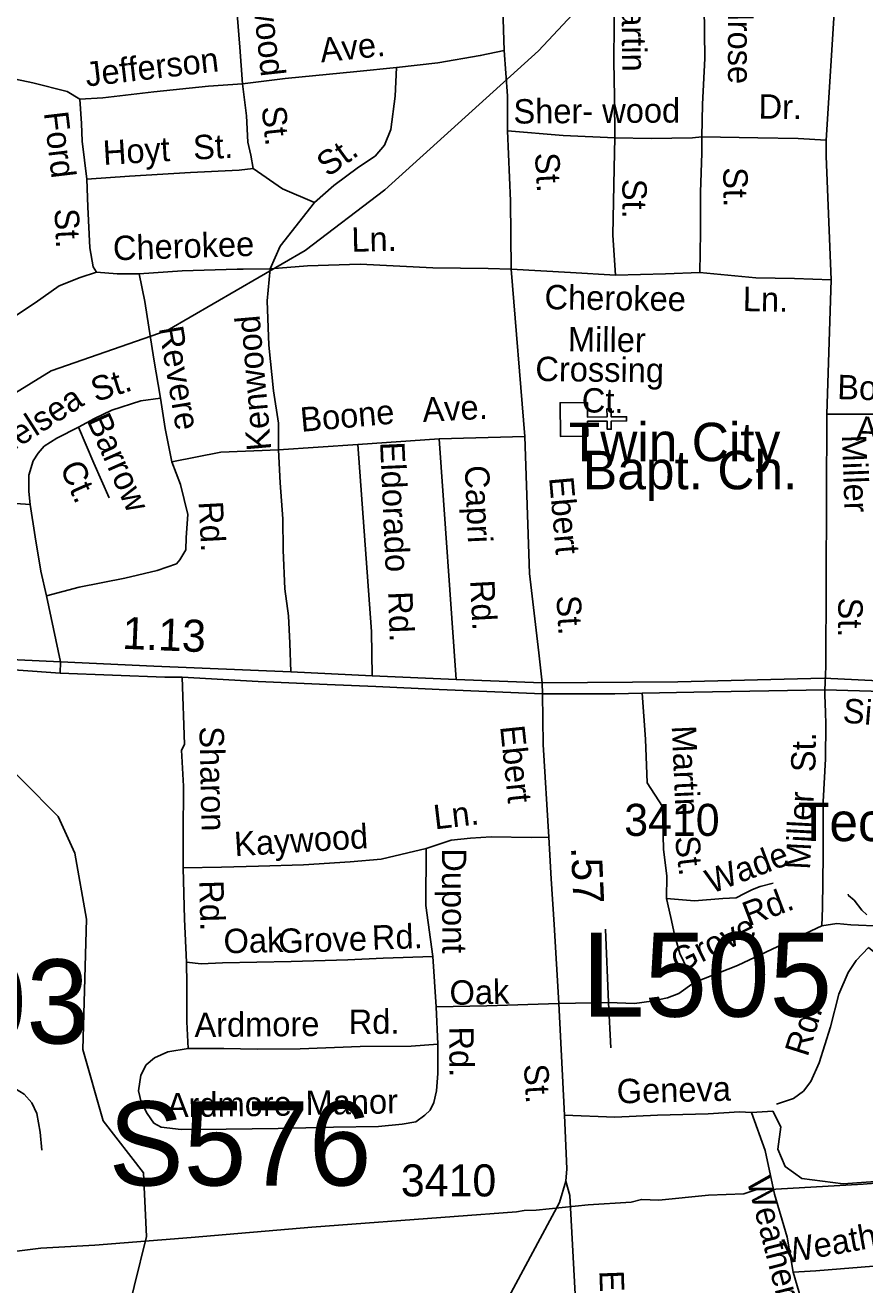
# Model space of a CAD drawing. Extents: x 1547597 to 1699558, y 810033 to 920809.
# Drawn here: x 1620486 to 1623759, y 844457 to 849367 of the extents above; entities that cross this region are included whole.
import ezdxf

# ---------------------------------------------------------------- set-up
doc = ezdxf.new("R2010")
doc.units = 0
for name, color, linetype in [('Exist Cultural Church CELL', 7, 'Continuous'), ('Exist Cultural Church Label', 7, 'Continuous'), ('Exist Cultural Educational Facility College or University Label', 7, 'Continuous'), ('Exist Hydrographic Creek Single Shore', 7, 'Continuous'), ('Exist Hydrographic Misc Water Feature', 7, 'Continuous'), ('Exist Road Non-System Type 51', 7, 'Continuous'), ('Exist Road Non-System Type 51 Label', 7, 'Continuous'), ('Exist Road Primary Interstate Structure Cantilever Sign Number Label', 7, 'Continuous'), ('Exist Road Primary Interstate Structure Ovrhead Sign Number Label', 7, 'Continuous'), ('Exist Road Primary NC Divided Attributed', 7, 'Continuous'), ('Exist Road Primary NC Label', 7, 'Continuous'), ('Exist Road Primary NC Service Mileage Hundredths English Label', 7, 'Continuous'), ('Exist Road Secondary Mileage Hundredths English Label', 7, 'Continuous'), ('Exist Road Secondary Type 51 Label', 7, 'Continuous'), ('Exist Road Secondary Type 51 Number Label', 7, 'Continuous'), ('Exist Road Secondary Type 51 Undivided 4 Lane Attributed', 7, 'Continuous'), ('Exist Utilities Electrical Transmission Line', 7, 'Continuous')]:
    doc.layers.add(name, color=color, linetype=linetype)

msp = doc.modelspace()

# ---------------------------------------------------------------- linework, layer by layer
at = {"layer": 'Exist Cultural Church CELL'}
msp.add_lwpolyline([(1622677.7, 847896.4), (1622678.4, 847839.4), (1622754.5, 847840.2), (1622754.2, 847872.2), (1622770.2, 847872.3), (1622770.5, 847840.3), (1622830.6, 847840.9), (1622830.8, 847824.9), (1622770.6, 847824.3), (1622771, 847792.3), (1622755, 847792.2), (1622754.7, 847824.2), (1622678.5, 847823.4), (1622679, 847765.8), (1622572.5, 847764.7), (1622571.3, 847895.3)], close=True, dxfattribs=at)
at = {"layer": 'Exist Hydrographic Creek Single Shore'}
for points in [[(1620166.7, 847722.6), (1620241.8, 847757.3), (1620368.7, 847886), (1620587.7, 848019.4), (1621039.8, 848177.7), (1621577.8, 848488.5), (1621888.8, 848725.1), (1622487.7, 849267.6), (1622733.8, 849531.9), (1622967.8, 849638.7)], [(1620862.8, 844255.2), (1620958.9, 844645.7), (1620946.8, 844893.6), (1620790.7, 845097), (1620710.8, 845374.4), (1620725.7, 845882.9), (1620679.8, 846139.9), (1620614.8, 846282.3), (1620334.8, 846563.7), (1620230.1, 846794.1), (1620237.9, 846883.6), (1620270.6, 846970.6), (1620256, 847016.3), (1620227.5, 847082.6), (1620159.5, 847208.4), (1620088.7, 847507.6), (1620166.7, 847722.6)]]:
    msp.add_lwpolyline(points, dxfattribs=at)
at = {"layer": 'Exist Hydrographic Misc Water Feature'}
msp.add_lwpolyline([(1623694.3, 845980.6), (1623696.1, 845974.6), (1623717.8, 845956.3), (1623747.4, 845917.9), (1623767.1, 845899.6)], dxfattribs=at)
at = {"layer": 'Exist Road Non-System Type 51'}
for p, q in [((1623652, 849606.3), (1623608.1, 848918.6)), ((1623628.2, 848375.4), (1623611, 847850.9)), ((1623611, 847850.9), (1623607.4, 846869.2)), ((1620505.2, 847499.5), (1620303.6, 847512.6)), ((1623607.4, 846869.2), (1623604.3, 846801.6)), ((1623604.3, 846801.6), (1623603.2, 846779.1)), ((1623603.9, 846756.5), (1623603.2, 846779.1)), ((1623606, 846688.6), (1623603.9, 846756.5)), ((1622759.8, 845557.3), (1622748.2, 845843.3)), ((1622088.3, 845541.3), (1622075.3, 845737.5)), ((1622094.2, 845395.3), (1622088.3, 845541.3)), ((1622759.8, 845557.3), (1622566.5, 845553.2)), ((1622759.8, 845557.3), (1622769.1, 845381.4)), ((1623400.4, 845134.2), (1623318, 845129.3))]:
    msp.add_line(p, q, dxfattribs=at)
for points in [[(1622642, 850135.9), (1622722.4, 850096.6), (1622755.9, 850058.1), (1622777.1, 850009.8), (1622785.3, 849899.8), (1622784.3, 849703.9), (1622783.5, 849518), (1622781.2, 849226.3), (1622783, 849088.2), (1622785.3, 848927.7)], [(1622337.4, 849612.8), (1622348.8, 849430.6), (1622353.4, 849269.1)], [(1623136.7, 849606.3), (1623133.1, 849442), (1623135.3, 849237.3), (1623126.2, 849059.6), (1623124, 848932.2)], [(1621306.4, 849491.9), (1621322.4, 849281.6), (1621333.5, 849138.3)], [(1622353.4, 849269.1), (1622260.2, 849248.6), (1622094.2, 849221.3), (1621933.7, 849202.9)], [(1622353.4, 849269.1), (1622366.5, 849091.5), (1622366.5, 848955)], [(1620699.1, 849079.6), (1620649.5, 849108.3), (1620516.1, 849142.4), (1620372.9, 849172.5)], [(1621333.5, 849138.3), (1621499.4, 849159.5), (1621779.3, 849187), (1621933.7, 849202.9)], [(1621614.1, 848676.1), (1621688.8, 848743), (1621785.9, 848813.5), (1621850.4, 848856.4), (1621887.1, 848899.8), (1621911.6, 848961.4), (1621928, 849091.1), (1621933.7, 849202.9)], [(1620699.1, 849079.6), (1620789.1, 849084.2), (1620987.3, 849107.2), (1621201.2, 849130.1), (1621333.5, 849138.3)], [(1621333.5, 849138.3), (1621349.4, 849014.1), (1621354.4, 848912), (1621365.4, 848860.4), (1621375.2, 848808.7)], [(1620726.2, 848767.3), (1620708.6, 848915.6), (1620705.6, 848983.7), (1620699.1, 849079.6)], [(1622366.5, 848955), (1622377.9, 848682.5), (1622380.2, 848416.4)], [(1622785.3, 848927.7), (1622582.9, 848936.8), (1622366.5, 848955)], [(1622785.3, 848927.7), (1622782.8, 848810.4), (1622776.9, 848548.6), (1622787.1, 848393.6)], [(1623124, 848932.2), (1623087.6, 848927.7), (1622926.2, 848925.4), (1622785.3, 848927.7)], [(1623124, 848932.2), (1623124, 848868.6), (1623119, 848716.6), (1623119, 848559.7), (1623116.7, 848402.7)], [(1623608.1, 848918.6), (1623499, 848925.4), (1623342.2, 848927.7), (1623124, 848932.2)], [(1623608.1, 848918.6), (1623608.1, 848857.2), (1623628.2, 848375.4)], [(1621375.2, 848808.7), (1621320.3, 848802.5), (1621130.2, 848793.3), (1620892.4, 848779), (1620726.2, 848767.3)], [(1620764.7, 848405.1), (1620751.1, 848425.2), (1620738.2, 848499.3), (1620730.6, 848659.4), (1620726.2, 848767.3)], [(1621375.2, 848808.7), (1621489.5, 848729.5), (1621614.1, 848676.1)], [(1621441.6, 848417.6), (1621479.7, 848506.1), (1621614.1, 848676.1)], [(1621441.6, 848417.6), (1621586.2, 848428.7), (1621792.1, 848435.5), (1622075.6, 848420.9), (1622291.5, 848418.7), (1622380.2, 848416.4)], [(1620764.7, 848405.1), (1620700.4, 848384), (1620618.1, 848351.3), (1620525.1, 848284.7), (1620432.3, 848224.2)], [(1620930.5, 848398.6), (1620844.6, 848397.9), (1620764.7, 848405.1)], [(1621441.6, 848417.6), (1621335.9, 848416.4), (1621312.4, 848416.8), (1621098.4, 848410), (1620930.5, 848398.6)], [(1620930.5, 848398.6), (1620952.9, 848290.3), (1620987.3, 848065.8), (1621013.1, 847913.6)], [(1621473, 847711.8), (1621473, 847816.3), (1621454.5, 847942.4), (1621436.1, 848120.6), (1621430, 848292.8), (1621441.6, 848417.6)], [(1622380.2, 848416.4), (1622612, 848402.7), (1622787.1, 848393.6)], [(1622380.2, 848416.4), (1622434.4, 847764.1)], [(1622787.1, 848393.6), (1622982.3, 848397.8), (1623116.7, 848402.7)], [(1623116.7, 848402.7), (1623334.9, 848382.3), (1623484.9, 848380), (1623628.2, 848375.4)], [(1620693.6, 847800.4), (1620756.1, 847833.6), (1620824.4, 847866.4), (1620937, 847902.8), (1621013.1, 847913.6)], [(1621013.1, 847913.6), (1621031.3, 847795.4), (1621058.3, 847665.7)], [(1624055.2, 847861.1), (1623822.1, 847850.9), (1623611, 847850.9)], [(1620505.2, 847499.5), (1620500, 847549.6), (1620500.9, 847613.4), (1620517.8, 847669.1), (1620536.3, 847699), (1620560.6, 847726.5), (1620609.1, 847757.7), (1620693.6, 847800.4)], [(1620693.6, 847800.4), (1620753.4, 847659.7), (1620813.3, 847524.9)], [(1621783.2, 847733.3), (1621473, 847711.8)], [(1622099.6, 847754.8), (1621783.2, 847733.3)], [(1621783.2, 847733.3), (1621836.1, 847004.3), (1621838.4, 846831.1)], [(1622434.4, 847764.1), (1622099.6, 847754.8)], [(1622099.6, 847754.8), (1622166.7, 846817.1)], [(1622434.4, 847764.1), (1622452.6, 847230.6), (1622488.9, 846920.7), (1622501, 846804.2)], [(1621473, 847711.8), (1621248.7, 847702.6), (1621058.3, 847665.7)], [(1621522.2, 846846.2), (1621518.4, 846958.1), (1621512.3, 847064.8), (1621497.8, 847170.8), (1621492, 847320.8), (1621490.6, 847443), (1621480.6, 847583), (1621473, 847711.8)], [(1621058.3, 847665.7), (1621091.9, 847576.3), (1621120.1, 847460.1), (1621113.6, 847370.6), (1621113, 847322), (1621089.6, 847283.3), (1621075.6, 847267.5), (1621000.8, 847242.3), (1620874.6, 847212), (1620696.2, 847176.8), (1620569.8, 847142.8)], [(1620569.8, 847142.8), (1620547.1, 847239.1), (1620525.2, 847373.2), (1620505.2, 847499.5)], [(1620622, 846840.9), (1620623.5, 846886.3), (1620569.8, 847142.8)], [(1621102.5, 846083.1), (1621102, 846211.8), (1621102.8, 846401.5), (1621095.2, 846541.5), (1621107.7, 846563.3), (1621098.6, 846825.8)], [(1622891.3, 846763), (1622904.2, 846583.7), (1622910.2, 846413.5), (1622971.2, 846321.6), (1622974.6, 846153.7), (1622987, 846051.6), (1622985.8, 845963.7)], [(1623591.3, 845856.8), (1623594.6, 845926.6), (1623597.5, 846132.4), (1623596.7, 846340.4), (1623605.4, 846508.1), (1623607.3, 846643.9), (1623606, 846688.6)], [(1622527.4, 846202.1), (1622460.1, 846201.3), (1622302.3, 846203.7), (1622222.3, 846198.9), (1622146.3, 846190.1), (1622049.8, 846157.6)], [(1622049.8, 846157.6), (1621977.6, 846140.7), (1621873.3, 846116.2), (1621753.4, 846106), (1621571.3, 846094.7), (1621395.5, 846089.4), (1621251.5, 846085.6), (1621102.5, 846083.1)], [(1622075.3, 845737.5), (1622047.8, 845935.9), (1622049.8, 846157.6)], [(1621114.6, 845715.2), (1621107.3, 845882.5), (1621102.5, 846083.1)], [(1622985.8, 845963.7), (1623095.4, 845954.1), (1623205.5, 845962.5), (1623257.4, 845965.6), (1623289.7, 845983.2), (1623321.9, 845998.7), (1623351.9, 846010.1), (1623402.2, 846023.5)], [(1622985.8, 845963.7), (1623002.5, 845889.6), (1623017.6, 845823.4), (1623038.5, 845749.1), (1623067.4, 845686.7), (1623094.6, 845636.3)], [(1623591.3, 845856.8), (1623464.7, 845796.7), (1623263.4, 845701.8), (1623094.6, 845636.3)], [(1623825, 845855.3), (1623705.3, 845861.1), (1623649.6, 845865.8), (1623591.3, 845856.8)], [(1623400.4, 845134.2), (1623431.9, 845073.5), (1623419.8, 844986.2), (1623448.9, 844918.3), (1623514.3, 844872.2), (1623674.3, 844850.4), (1623907, 844867.4), (1624100.9, 844903.7), (1624197.9, 844928), (1624234.2, 844998.3), (1624224.5, 845100.2), (1624222.1, 845223.9), (1624154.2, 845321), (1623996.7, 845519.9), (1623860.9, 845701.8), (1623773.9, 845772)], [(1623773.9, 845772), (1623725.3, 845720.8), (1623694.5, 845675.2), (1623657.4, 845589.9), (1623625.4, 845462.5), (1623581.3, 845323.1), (1623548.2, 845249.7), (1623519.6, 845212.1), (1623481.2, 845182.9), (1623415, 845161.8)], [(1622075.3, 845737.5), (1621881.5, 845730.4), (1621743.5, 845724.4), (1621523.6, 845717.6), (1621255.8, 845711.7), (1621171.8, 845709), (1621114.6, 845715.2)], [(1621114.6, 845715.2), (1621116.6, 845627.8), (1621116.4, 845482), (1621120.9, 845378)], [(1623094.6, 845636.3), (1623034.1, 845593.1), (1622989.7, 845575.8), (1622927.6, 845562.9), (1622861.6, 845553.8), (1622759.8, 845557.3)], [(1622566.5, 845553.2), (1622286.3, 845544.5), (1622088.3, 845541.3)], [(1621120.9, 845378), (1621042.8, 845365.2), (1620990.5, 845341.8), (1620958.1, 845314.5), (1620937.5, 845274.7), (1620928.5, 845213), (1620937.8, 845168.8), (1620961.1, 845124.5), (1620988.3, 845087.3), (1621016.2, 845071.8), (1621094.1, 845062.6), (1621269.8, 845064), (1621471.8, 845066.9), (1621687.6, 845071.8), (1621863.6, 845075), (1621955.6, 845083.7), (1622009.6, 845092.8), (1622043.9, 845118.4), (1622064.3, 845138), (1622078.8, 845167.7), (1622089.3, 845213.5), (1622094.5, 845281.4), (1622094.2, 845395.3)], [(1622094.2, 845395.3), (1621990.2, 845387), (1621792.2, 845385.8), (1621558.3, 845377.4), (1621390.6, 845376), (1621260.8, 845377.8), (1621120.9, 845378)], [(1620551.4, 844982.7), (1620544.4, 845052.7), (1620531.7, 845125), (1620512.3, 845167.2), (1620482.4, 845200.7), (1620448, 845221), (1620393.3, 845228.9), (1620255.4, 845229.1), (1620129.6, 845230.8), (1620025.8, 845244.6)], [(1623318, 845129.3), (1623270.7, 845131.9), (1623148.8, 845123.8), (1622950.8, 845118.8), (1622785, 845111.3), (1622589, 845118.7)], [(1623480.4, 844506.9), (1623457.1, 844643.4), (1623407.7, 844810.1), (1623370.3, 844980.6), (1623318, 845129.3)], [(1622594, 844861.4), (1622609.4, 844805.3), (1622635.8, 844324.6), (1622650.6, 844006.8)], [(1623480.4, 844506.9), (1623567.7, 844511.7), (1623841.6, 844533.6), (1624093.6, 844608.8), (1624168.8, 844608.8)], [(1623641, 843894.4), (1623572.2, 844183.1), (1623526.5, 844346.7), (1623480.4, 844506.9)]]:
    msp.add_lwpolyline(points, dxfattribs=at)
at = {"layer": 'Exist Road Primary NC Divided Attributed'}
for points in [[(1622501, 846804.2), (1622166.7, 846817.1), (1621838.4, 846831.1), (1621522.2, 846846.2), (1620987.8, 846869), (1620623.5, 846886.3), (1620457.1, 846893.1), (1620239.6, 846898.3), (1620053.1, 846899.1), (1619895, 846897.4), (1619553.9, 846889.7), (1619279.5, 846882.8), (1619091.7, 846882.8), (1618895.3, 846892.3), (1618819.5, 846899.1), (1618700.7, 846922.6), (1618589.9, 846946.5), (1618461.7, 846982), (1618342.9, 847025.1), (1618204.5, 847089.4), (1618090.3, 847143.1), (1617872.4, 847265.3), (1617639.4, 847400.7)], [(1617723.4, 847282.3), (1618162.9, 847056.1), (1618260.4, 847016.8), (1618401.1, 846958.5), (1618501, 846927.5), (1618612.9, 846899.1), (1618702.2, 846878.7), (1618785.1, 846864.7), (1618897.9, 846850), (1619085.7, 846838.8), (1619357.9, 846839.7), (1619462.6, 846844.1), (1619851.5, 846858.7), (1620088.4, 846858.7), (1620231, 846857.8), (1620459.7, 846852.6), (1620622, 846840.9), (1621030, 846825.9), (1621098.6, 846825.8), (1621394.4, 846808.7), (1621664, 846797.5), (1621853.5, 846788.9), (1622099.4, 846777.7), (1622503.3, 846760.3)], [(1626914.7, 846202.4), (1626880.3, 846267.8), (1626845.1, 846335.1), (1626802.3, 846391.7), (1626750.4, 846457.5), (1626706.1, 846497.2), (1626634.9, 846545.5), (1626582.7, 846565.9), (1626501.8, 846587.1), (1626394.3, 846613.6), (1626101.6, 846663.5), (1625928.4, 846685.8), (1625684.1, 846706.3), (1625262, 846730.5), (1624976.8, 846749.4), (1624728.7, 846763), (1624411.7, 846781.9), (1623998.7, 846803.1), (1623600.9, 846822.4), (1623030.5, 846807.2), (1622501, 846804.2)], [(1622503.3, 846760.3), (1622784.7, 846761.1), (1622891.3, 846763), (1623092.5, 846767.9), (1623603.1, 846777), (1624009.3, 846764.9), (1624336.9, 846741.8), (1624724.9, 846716.8), (1625003.3, 846700.2), (1625262, 846688.9), (1625526, 846673), (1625772.6, 846657.8), (1625850.5, 846654.1), (1625959.4, 846640.8), (1626212.8, 846603.8), (1626377.7, 846566.7), (1626495.7, 846547), (1626585, 846519), (1626643.4, 846485), (1626704.6, 846445.2), (1626751.9, 846390.2), (1626793.2, 846335.1), (1626876.2, 846184.7)]]:
    msp.add_lwpolyline(points, dxfattribs=at)
at = {"layer": 'Exist Road Secondary Type 51 Undivided 4 Lane Attributed'}
for points in [[(1622501, 846804.2), (1622503.3, 846760.3)], [(1622503.3, 846760.3), (1622506, 846564), (1622527.4, 846202.1), (1622536.2, 846039.3), (1622548.3, 845861.2), (1622566.5, 845553.2), (1622589, 845118.7), (1622597.8, 844908.7), (1622594, 844861.4), (1622569.5, 844778.6), (1622360.8, 844390.6), (1622286, 844294.9), (1622191, 844179.4), (1621998.4, 844023.3)]]:
    msp.add_lwpolyline(points, dxfattribs=at)
at = {"layer": 'Exist Utilities Electrical Transmission Line'}
msp.add_lwpolyline([(1619296.4, 844453.9), (1619760.6, 844502.7), (1620203.2, 844557.8), (1620547.4, 844600.4), (1620757.6, 844611.2), (1621133.6, 844641.4), (1621603.9, 844682.2), (1622158, 844723.6), (1622401.9, 844741.9), (1622431.9, 844746.3), (1622478.1, 844748.6), (1622680.2, 844769.5), (1622848.1, 844778.9), (1622888.3, 844790.3), (1622956.1, 844787.3), (1623150.2, 844806.2), (1623288.2, 844812.2), (1623334.5, 844827.4), (1623412.4, 844830.3), (1623752.4, 844849), (1624126.4, 844879.2)], dxfattribs=at)

# ---------------------------------------------------------------- texts
at = {"layer": 'Exist Cultural Church Label'}
for s, p in [('Twin City', (1622605.3, 847667.6)), ('Bapt. Ch.', (1622660.3, 847558.3))]:
    msp.add_text(s, height=150, dxfattribs=at).set_placement(p)
at = {"layer": 'Exist Cultural Educational Facility College or University Label'}
msp.add_text('Tech. College', height=150, dxfattribs=at).set_placement((1623498.5, 846186.7))
at = {"layer": 'Exist Road Non-System Type 51 Label'}
for s, rotation, p in [('Colling -wood', 276.1269, (1621323.9, 849928.8)), ('Melrose', 270.1004, (1623225.4, 849589.6)), ('Martin', 270.5598, (1622810.2, 849538.7)), ('Ave.', 5.8705, (1621640, 849222.1)), ('Jefferson', 6.6179, (1620725.5, 849127.7)), ('Sher- wood', 0.3806, (1622390, 848983.8)), ('Dr.', 359.1524, (1623344.5, 849003.5)), ('Ford', 276.7728, (1620558.7, 849026.3)), ('St.', 276.1014, (1621407.5, 849048.1)), ('Hoyt', 3.4618, (1620791.8, 848822.2)), ('St.', 2.7559, (1621142.9, 848843.2)), ('St.', 35.9758, (1621666.5, 848772.8)), ('St.', 273.247, (1622473, 848868.3)), ('St.', 270.4991, (1623207.4, 848813.3)), ('St.', 270.2151, (1622814.1, 848768.3)), ('St.', 272.7042, (1620600.1, 848651.2)), ('Ln.', 1.2592, (1621758.7, 848484)), ('Cherokee', 1.8365, (1620829.6, 848450.6)), ('Cherokee', 359.1634, (1622510.2, 848260.4)), ('Ln.', 359.1464, (1623283.1, 848253)), ('Kenwood', 95.0156, (1621445.8, 847712.5)), ('Revere', 279.5945, (1621006.9, 848186.9)), ('Miller', 359.323, (1622601.4, 848096)), ('Crossing', 359.323, (1622474.6, 847980.5)), ('St.', 17.8848, (1620760.9, 847897.6)), ('Boone', 358.145, (1623650.8, 847910.1)), ('Chelsea', 32.8065, (1620329.7, 847636.2)), ('Ct.', 359.323, (1622655.4, 847858)), ('Boone', 5.0844, (1621562.7, 847782.1)), ('Ave.', 2.8761, (1622036.9, 847820.7)), ('Barrow', 293.9428, (1620724.7, 847828)), ('Ave.', 358.145, (1623723.2, 847748.4)), ('Eldorado', 272.488, (1621869.6, 847741.8)), ('Miller', 272.0938, (1623669.7, 847769.3)), ('Ct.', 293.9428, (1620619.7, 847644.3)), ('Capri', 272.4209, (1622199.6, 847650.2)), ('Ebert', 275.0589, (1622528.4, 847603.5)), ('Rd.', 272.9958, (1621162.1, 847509.7)), ('Rd.', 273.0031, (1622220.3, 847202.9)), ('Rd.', 272.1287, (1621900.7, 847158.8)), ('St.', 273.389, (1622556.8, 847142.5)), ('St.', 269.3672, (1623656.4, 847136.7)), ('Sharon', 271.2066, (1621165.3, 846633.6)), ('Martin', 272.5889, (1623006.3, 846635.7)), ('St.', 89.1753, (1623566.5, 846455.2)), ('Miller', 87.0627, (1623545.4, 846074.3)), ('Ln.', 6.6513, (1622083.4, 846232.3)), ('Kaywood', 3.5542, (1621303.7, 846127.4)), ('St.', 276.8886, (1623018.4, 846202)), ('Wade', 20.7738, (1623160.9, 845980.7)), ('Dupont', 270.2035, (1622110.7, 846158.7)), ('Rd.', 271.5275, (1621164.5, 846033.1)), ('Rd.', 20.7738, (1623305.2, 845853.8)), ('Rd.', 2.0898, (1621839.3, 845762.9)), ('Grove', 26.0013, (1623033, 845669.2)), ('Oak', 1.277, (1621260.4, 845749.3)), ('Grove', 1.7573, (1621474.1, 845749.9)), ('Oak', 1.277, (1622141.4, 845548.2)), ('Ardmore', 0.4774, (1621146.3, 845423.1)), ('Rd.', 0.3428, (1621747.7, 845434.8)), ('Rd.', 72.4613, (1623535.9, 845342.7)), ('Rd.', 270.1453, (1622139.8, 845464.1)), ('Geneva', 1.4436, (1622793.4, 845164)), ('Ardmore', 0.8246, (1621039.1, 845109.9)), ('Manor', 1.0532, (1621580, 845119)), ('Weatherwood', 284.3564, (1623298.5, 844865.1)), ('Weatherwood', 10.3098, (1623449.8, 844539.6)), ('Ebert', 271.9894, (1622724.4, 844512))]:
    msp.add_text(s, height=95, rotation=rotation, dxfattribs=at).set_placement(p)
at = {"layer": 'Exist Road Primary Interstate Structure Cantilever Sign Number Label'}
for s, p in [('L505', (1622656, 845502.5)), ('L503', (1619758.9, 845397.7))]:
    msp.add_text(s, height=328.08, dxfattribs=at).set_placement(p)
at = {"layer": 'Exist Road Primary Interstate Structure Ovrhead Sign Number Label'}
msp.add_text('S576', height=328.08, dxfattribs=at).set_placement((1620811.5, 844844.3))
at = {"layer": 'Exist Road Primary NC Label'}
msp.add_text('Silas', height=95, rotation=355.2051, dxfattribs=at).set_placement((1623671, 846649.3))
at = {"layer": 'Exist Road Primary NC Service Mileage Hundredths English Label'}
msp.add_text('1.13', height=125, rotation=357.5562, dxfattribs=at).set_placement((1620862.9, 846936.9))
at = {"layer": 'Exist Road Secondary Mileage Hundredths English Label'}
msp.add_text('.57', height=120, rotation=272.5313, dxfattribs=at).set_placement((1622613.7, 846163.1))
at = {"layer": 'Exist Road Secondary Type 51 Label'}
for s, rotation, p in [('Ebert', 275.8936, (1622337.5, 846633.9)), ('St.', 273.2454, (1622430.2, 845316.3))]:
    msp.add_text(s, height=95, rotation=rotation, dxfattribs=at).set_placement(p)
at = {"layer": 'Exist Road Secondary Type 51 Number Label'}
for p in [(1622821.4, 846207.1), (1621950.7, 844801.8)]:
    msp.add_text('3410', height=125, dxfattribs=at).set_placement(p)

doc.saveas('drawing.dxf')
